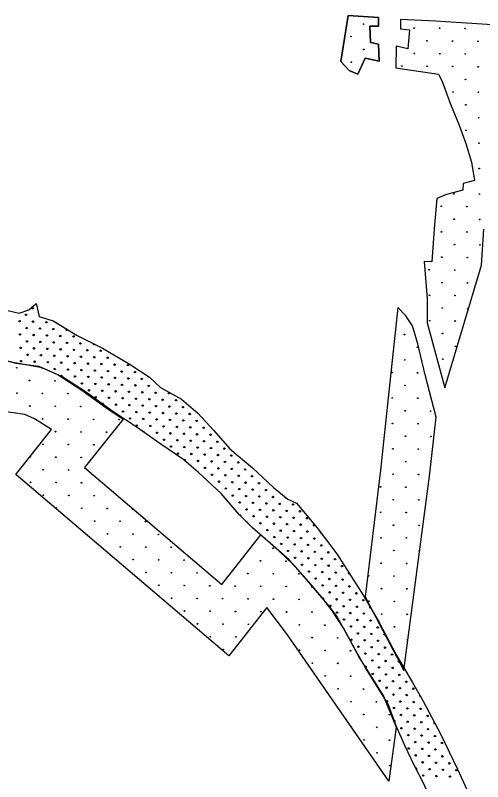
# Model space of a CAD drawing. Extents: x 1612280 to 1883141, y 560852 to 780851.
# Drawn here: x 1705762 to 1712819, y 676275 to 687859 of the extents above; entities that cross this region are included whole.
import ezdxf

# ---------------------------------------------------------------- set-up
doc = ezdxf.new("R2010")
doc.units = 0
for name, color, linetype in [('DESIGN - EROSION CONTROL - Devices', 7, 'Continuous'), ('DESIGN - SCRATCH - User 1', 7, 'Continuous'), ('DESIGN - TRAFFIC CONTROL PERMANENT - Pavement Marking Text', 7, 'Continuous')]:
    doc.layers.add(name, color=color, linetype=linetype)

msp = doc.modelspace()

# ---------------------------------------------------------------- linework, layer by layer
at = {"layer": 'DESIGN - EROSION CONTROL - Devices'}
for centre in [(1711022, 687727), (1711022, 687727), (1711784, 687667), (1711784, 687667), (1712169, 687664), (1712169, 687664), (1712554, 687660), (1712554, 687660), (1710832, 687537), (1710832, 687537), (1711979, 687473), (1711979, 687473), (1712363, 687470), (1712363, 687470), (1712748, 687466), (1712748, 687466), (1711026, 687342), (1711026, 687342), (1711788, 687283), (1711788, 687283), (1712173, 687279), (1712173, 687279), (1712557, 687275), (1712557, 687275), (1710836, 687152), (1710836, 687152), (1711598, 687092), (1711598, 687092), (1711982, 687089), (1711982, 687089), (1712367, 687085), (1712367, 687085), (1712751, 687081), (1712751, 687081), (1712561, 686891), (1712561, 686891), (1712371, 686700), (1712371, 686700), (1712755, 686697), (1712755, 686697), (1712565, 686506), (1712565, 686506), (1712759, 686312), (1712759, 686312), (1712569, 686122), (1712569, 686122), (1712763, 685928), (1712763, 685928), (1712766, 685543), (1712766, 685543), (1712386, 685162), (1712386, 685162), (1712770, 685158), (1712770, 685158), (1712195, 684972), (1712195, 684972), (1712580, 684968), (1712580, 684968), (1712389, 684778), (1712389, 684778), (1712774, 684774), (1712774, 684774), (1712199, 684587), (1712199, 684587), (1712583, 684584), (1712583, 684584), (1712393, 684393), (1712393, 684393), (1712778, 684389), (1712778, 684389), (1712203, 684203), (1712203, 684203), (1712587, 684199), (1712587, 684199), (1712012, 684012), (1712012, 684012), (1712397, 684009), (1712397, 684009), (1712206, 683818), (1712206, 683818), (1712591, 683814), (1712591, 683814), (1712016, 683628), (1712016, 683628), (1712401, 683624), (1712401, 683624), (1712210, 683434), (1712210, 683434), (1712595, 683430), (1712595, 683430), (1712020, 683243), (1712020, 683243), (1712404, 683239), (1712404, 683239), (1711638, 683035), (1711638, 683035), (1712214, 683049), (1712214, 683049), (1711832, 682841), (1711832, 682841), (1712408, 682855), (1712408, 682855), (1711642, 682650), (1711642, 682650), (1712218, 682664), (1712218, 682664), (1705783, 682533), (1705783, 682533), (1711451, 682460), (1711451, 682460), (1711836, 682456), (1711836, 682456), (1705977, 682339), (1705977, 682339), (1706362, 682335), (1706362, 682335), (1711646, 682266), (1711646, 682266), (1705787, 682148), (1705787, 682148), (1706171, 682144), (1706171, 682144), (1706556, 682141), (1706556, 682141), (1711455, 682076), (1711455, 682076), (1711840, 682072), (1711840, 682072), (1705981, 681954), (1705981, 681954), (1706365, 681950), (1706365, 681950), (1706750, 681947), (1706750, 681947), (1711649, 681881), (1711649, 681881), (1712034, 681878), (1712034, 681878), (1706175, 681760), (1706175, 681760), (1706559, 681756), (1706559, 681756), (1706944, 681752), (1706944, 681752), (1707329, 681749), (1707329, 681749), (1711459, 681691), (1711459, 681691), (1711843, 681687), (1711843, 681687), (1706369, 681566), (1706369, 681566), (1706754, 681562), (1706754, 681562), (1707138, 681558), (1707138, 681558), (1711653, 681497), (1711653, 681497), (1712038, 681493), (1712038, 681493), (1706179, 681375), (1706179, 681375), (1706563, 681372), (1706563, 681372), (1706948, 681368), (1706948, 681368), (1711463, 681306), (1711463, 681306), (1711847, 681303), (1711847, 681303), (1705988, 681185), (1705988, 681185), (1706373, 681181), (1706373, 681181), (1706757, 681177), (1706757, 681177), (1711657, 681112), (1711657, 681112), (1706182, 680991), (1706182, 680991), (1706567, 680987), (1706567, 680987), (1711466, 680922), (1711466, 680922), (1711851, 680918), (1711851, 680918), (1705992, 680800), (1705992, 680800), (1706377, 680797), (1706377, 680797), (1706761, 680793), (1706761, 680793), (1711276, 680731), (1711276, 680731), (1711660, 680728), (1711660, 680728), (1706186, 680606), (1706186, 680606), (1706571, 680603), (1706571, 680603), (1706955, 680599), (1706955, 680599), (1711470, 680537), (1711470, 680537), (1711855, 680534), (1711855, 680534), (1706380, 680412), (1706380, 680412), (1706765, 680408), (1706765, 680408), (1707149, 680405), (1707149, 680405), (1711280, 680347), (1711280, 680347), (1711664, 680343), (1711664, 680343), (1706959, 680214), (1706959, 680214), (1707343, 680211), (1707343, 680211), (1707728, 680207), (1707728, 680207), (1711474, 680153), (1711474, 680153), (1711858, 680149), (1711858, 680149), (1707153, 680020), (1707153, 680020), (1707538, 680016), (1707538, 680016), (1707922, 680013), (1707922, 680013), (1711283, 679962), (1711283, 679962), (1711668, 679959), (1711668, 679959), (1707347, 679826), (1707347, 679826), (1707732, 679822), (1707732, 679822), (1708116, 679818), (1708116, 679818), (1709655, 679804), (1709655, 679804), (1711478, 679768), (1711478, 679768), (1711862, 679764), (1711862, 679764), (1707541, 679632), (1707541, 679632), (1707926, 679628), (1707926, 679628), (1708310, 679624), (1708310, 679624), (1709464, 679613), (1709464, 679613), (1709849, 679609), (1709849, 679609), (1711287, 679578), (1711287, 679578), (1711672, 679574), (1711672, 679574), (1707736, 679438), (1707736, 679438), (1708120, 679434), (1708120, 679434), (1708505, 679430), (1708505, 679430), (1709274, 679423), (1709274, 679423), (1709658, 679419), (1709658, 679419), (1710043, 679415), (1710043, 679415), (1711097, 679387), (1711097, 679387), (1711481, 679384), (1711481, 679384), (1707930, 679244), (1707930, 679244), (1708314, 679240), (1708314, 679240), (1708699, 679236), (1708699, 679236), (1709083, 679232), (1709083, 679232), (1709468, 679229), (1709468, 679229), (1709852, 679225), (1709852, 679225), (1710237, 679221), (1710237, 679221), (1711291, 679193), (1711291, 679193), (1711675, 679190), (1711675, 679190), (1708124, 679049), (1708124, 679049), (1708508, 679046), (1708508, 679046), (1708893, 679042), (1708893, 679042), (1709277, 679038), (1709277, 679038), (1709662, 679034), (1709662, 679034), (1710047, 679031), (1710047, 679031), (1711100, 679003), (1711100, 679003), (1711485, 678999), (1711485, 678999), (1708318, 678855), (1708318, 678855), (1708702, 678852), (1708702, 678852), (1709087, 678848), (1709087, 678848), (1709472, 678844), (1709472, 678844), (1709856, 678840), (1709856, 678840), (1710241, 678837), (1710241, 678837), (1711295, 678809), (1711295, 678809), (1711679, 678805), (1711679, 678805), (1708512, 678661), (1708512, 678661), (1708897, 678657), (1708897, 678657), (1709281, 678654), (1709281, 678654), (1710050, 678646), (1710050, 678646), (1710435, 678642), (1710435, 678642), (1711489, 678615), (1711489, 678615), (1708706, 678467), (1708706, 678467), (1709091, 678463), (1709091, 678463), (1710244, 678452), (1710244, 678452), (1710629, 678448), (1710629, 678448), (1711683, 678420), (1711683, 678420), (1708900, 678273), (1708900, 678273), (1710054, 678262), (1710054, 678262), (1710439, 678258), (1710439, 678258), (1710823, 678254), (1710823, 678254), (1711492, 678230), (1711492, 678230), (1710248, 678067), (1710248, 678067), (1710633, 678064), (1710633, 678064), (1710442, 677873), (1710442, 677873), (1710827, 677870), (1710827, 677870), (1710636, 677679), (1710636, 677679), (1711021, 677675), (1711021, 677675), (1710831, 677485), (1710831, 677485), (1711215, 677481), (1711215, 677481), (1711025, 677291), (1711025, 677291), (1711409, 677287), (1711409, 677287), (1711219, 677097), (1711219, 677097), (1711028, 676906), (1711028, 676906), (1711413, 676903), (1711413, 676903), (1711223, 676712), (1711223, 676712), (1711417, 676518), (1711417, 676518)]:
    msp.add_circle(centre, 5.28, dxfattribs=at)
for centre, start, end in [((1712781, 684005), 112.5982, 214.2024), ((1706167, 682529), 138.5933, 353.4549), ((1712041, 681109), 69.7534, 277.8563), ((1707534, 680401), 136.9796, 322.0876), ((1709460, 679998), 278.1904, 5.2995), ((1711017, 678060), 191.7778, 232.0034), ((1710834, 677100), 331.7069, 97.7714)]:
    msp.add_arc(centre, 5.28, start, end, dxfattribs=at)
at = {"layer": 'DESIGN - SCRATCH - User 1'}
for points in [[(1711246, 687824), (1710786, 687859), (1710677, 687160)], [(1710677, 687160), (1710786, 687859), (1711246, 687824)], [(1711246, 687824), (1710786, 687859), (1710677, 687160)], [(1710677, 687160), (1710786, 687859), (1711246, 687824)], [(1711256, 687165), (1711244, 687425), (1711126, 687447), (1711114, 687694), (1711248, 687696), (1711246, 687824)], [(1711246, 687824), (1711248, 687696), (1711114, 687694), (1711126, 687447), (1711244, 687425), (1711256, 687165)], [(1711256, 687165), (1711244, 687425), (1711126, 687447), (1711114, 687694), (1711248, 687696), (1711246, 687824)], [(1711246, 687824), (1711248, 687696), (1711114, 687694), (1711126, 687447), (1711244, 687425), (1711256, 687165)], [(1713126, 687705), (1712575, 687742), (1712108, 687772), (1711581, 687796), (1711581, 687655), (1711714, 687639), (1711691, 687355), (1711511, 687395), (1711507, 687065)], [(1713126, 687705), (1712575, 687742), (1712108, 687772), (1711581, 687796), (1711581, 687655), (1711714, 687639), (1711691, 687355), (1711511, 687395), (1711507, 687065)], [(1710677, 687160), (1710804, 687024), (1710934, 686968), (1711043, 687210), (1711256, 687165)], [(1711256, 687165), (1711043, 687210), (1710934, 686968), (1710804, 687024), (1710677, 687160)], [(1710677, 687160), (1710804, 687024), (1710934, 686968), (1711043, 687210), (1711256, 687165)], [(1711256, 687165), (1711043, 687210), (1710934, 686968), (1710804, 687024), (1710677, 687160)], [(1711507, 687065), (1712151, 686972)], [(1711507, 687065), (1712151, 686972)], [(1712151, 686972), (1712201, 686875), (1712332, 686514), (1712465, 686197), (1712565, 685920), (1712649, 685639), (1712697, 685365)], [(1712151, 686972), (1712201, 686875), (1712332, 686514), (1712465, 686197), (1712565, 685920), (1712649, 685639), (1712697, 685365)], [(1712523, 685315), (1712520, 685215), (1712260, 685144), (1712129, 685091)], [(1712523, 685315), (1712520, 685215), (1712260, 685144), (1712129, 685091)], [(1712697, 685365), (1712523, 685315)], [(1712697, 685365), (1712523, 685315)], [(1712129, 685091), (1712086, 684630), (1712053, 684133)], [(1712129, 685091), (1712086, 684630), (1712053, 684133)], [(1712801, 684082), (1712837, 684625)], [(1712801, 684082), (1712837, 684625)], [(1712053, 684133), (1711938, 684137), (1711983, 683572), (1711983, 683213), (1712248, 682227)], [(1712053, 684133), (1711938, 684137), (1711983, 683572), (1711983, 683213), (1712248, 682227)], [(1712248, 682227), (1712801, 684082)], [(1712248, 682227), (1712801, 684082)], [(1700966, 681405), (1700572, 681577), (1700841, 681963), (1701058, 682306), (1701284, 682578), (1701458, 682821), (1701632, 682995), (1702010, 683293), (1702393, 683561), (1702627, 683647), (1702987, 683733), (1703393, 683762), (1703999, 683762), (1704307, 683744), (1704713, 683676), (1705029, 683609), (1705350, 683497), (1705649, 683395), (1705821, 683358), (1705965, 683406), (1706078, 683502)], [(1700966, 681405), (1700572, 681577), (1700841, 681963), (1701058, 682306), (1701284, 682578), (1701458, 682821), (1701632, 682995), (1702010, 683293), (1702393, 683561), (1702627, 683647), (1702987, 683733), (1703393, 683762), (1703999, 683762), (1704307, 683744), (1704713, 683676), (1705029, 683609), (1705350, 683497), (1705649, 683395), (1705821, 683358), (1705965, 683406), (1706078, 683502)], [(1706078, 683502), (1706122, 683306), (1706333, 683239), (1706696, 683021), (1707080, 682826), (1707481, 682592), (1707788, 682391), (1707955, 682235), (1708273, 682056), (1708518, 681844), (1708758, 681582), (1709003, 681309), (1709343, 681019), (1709661, 680723), (1709878, 680545), (1710006, 680484), (1710318, 680110), (1710619, 679720), (1711026, 679078)], [(1706078, 683502), (1706122, 683306), (1706333, 683239), (1706696, 683021), (1707080, 682826), (1707481, 682592), (1707788, 682391), (1707955, 682235), (1708273, 682056), (1708518, 681844), (1708758, 681582), (1709003, 681309), (1709343, 681019), (1709661, 680723), (1709878, 680545), (1710006, 680484), (1710318, 680110), (1710619, 679720), (1711026, 679078)], [(1711536, 683443), (1711391, 682076)], [(1711536, 683443), (1711391, 682076)], [(1712116, 681784), (1711953, 682423), (1711842, 682894), (1711759, 683164), (1711659, 683318), (1711536, 683443)], [(1712116, 681784), (1711953, 682423), (1711842, 682894), (1711759, 683164), (1711659, 683318), (1711536, 683443)], [(1706169, 682533), (1705730, 682613), (1705403, 682688), (1705087, 682854), (1704745, 682977), (1704365, 683063), (1704102, 683095), (1703840, 683117), (1703642, 683106), (1703417, 683063), (1703118, 682988), (1702823, 682924), (1702561, 682854), (1702299, 682736), (1702100, 682613), (1701929, 682442), (1701763, 682254), (1701603, 682067), (1701426, 681922), (1701244, 681745), (1701099, 681611), (1700976, 681467), (1700966, 681405)], [(1706169, 682533), (1705730, 682613), (1705403, 682688), (1705087, 682854), (1704745, 682977), (1704365, 683063), (1704102, 683095), (1703840, 683117), (1703642, 683106), (1703417, 683063), (1703118, 682988), (1702823, 682924), (1702561, 682854), (1702299, 682736), (1702100, 682613), (1701929, 682442), (1701763, 682254), (1701603, 682067), (1701426, 681922), (1701244, 681745), (1701099, 681611), (1700976, 681467), (1700966, 681405)], [(1703976, 683133), (1704487, 683028), (1704792, 682981), (1705144, 682822), (1705435, 682690), (1705772, 682601), (1706115, 682554), (1706410, 682423), (1706767, 682193), (1707128, 681930), (1707391, 681756)], [(1703976, 683133), (1704487, 683028), (1704792, 682981), (1705144, 682822), (1705435, 682690), (1705772, 682601), (1706115, 682554), (1706410, 682423), (1706767, 682193), (1707128, 681930), (1707391, 681756)], [(1710405, 679042), (1710190, 679301), (1709895, 679630), (1709577, 679909), (1709337, 680116), (1709142, 680316), (1708869, 680629), (1708529, 680947), (1708306, 681142), (1707944, 681387), (1707604, 681627), (1707236, 681872), (1706824, 682168), (1706462, 682402), (1706169, 682533)], [(1710405, 679042), (1710190, 679301), (1709895, 679630), (1709577, 679909), (1709337, 680116), (1709142, 680316), (1708869, 680629), (1708529, 680947), (1708306, 681142), (1707944, 681387), (1707604, 681627), (1707236, 681872), (1706824, 682168), (1706462, 682402), (1706169, 682533)], [(1706306, 681597), (1706053, 681761), (1705907, 681826), (1705625, 681864), (1705183, 681981), (1704834, 682138), (1704730, 682186)], [(1706306, 681597), (1706053, 681761), (1705907, 681826), (1705625, 681864), (1705183, 681981), (1704834, 682138), (1704730, 682186)], [(1711391, 682076), (1711357, 681743), (1711275, 680983), (1711043, 679068)], [(1711391, 682076), (1711357, 681743), (1711275, 680983), (1711043, 679068)], [(1707391, 681756), (1706807, 681022)], [(1707391, 681756), (1706807, 681022)], [(1711631, 677954), (1712019, 680893), (1712116, 681784)], [(1711631, 677954), (1712019, 680893), (1712116, 681784)], [(1705769, 680921), (1706306, 681597)], [(1705769, 680921), (1706306, 681597)], [(1706807, 681022), (1708879, 679254)], [(1706807, 681022), (1708879, 679254)], [(1708985, 678177), (1705769, 680921)], [(1708985, 678177), (1705769, 680921)], [(1708879, 679254), (1709471, 680005)], [(1708879, 679254), (1709471, 680005)], [(1709471, 680005), (1709647, 679855), (1709961, 679555), (1710182, 679297), (1710496, 678930), (1710623, 678761), (1710829, 678391), (1710961, 678142), (1711115, 677893), (1711322, 677569), (1711513, 677098)], [(1709471, 680005), (1709647, 679855), (1709961, 679555), (1710182, 679297), (1710496, 678930), (1710623, 678761), (1710829, 678391), (1710961, 678142), (1711115, 677893), (1711322, 677569), (1711513, 677098)], [(1711026, 679078), (1711258, 678679), (1711508, 678205), (1711759, 677776), (1711915, 677502), (1712188, 676989), (1712439, 676465), (1712606, 676102), (1712757, 675779), (1712863, 675617), (1712997, 675405), (1713225, 674953), (1712801, 674541)], [(1711026, 679078), (1711258, 678679), (1711508, 678205), (1711759, 677776), (1711915, 677502), (1712188, 676989), (1712439, 676465), (1712606, 676102), (1712757, 675779), (1712863, 675617), (1712997, 675405), (1713225, 674953), (1712801, 674541)], [(1711043, 679068), (1711631, 677954)], [(1711043, 679068), (1711631, 677954)], [(1712801, 674541), (1712590, 674987), (1712461, 675165), (1712294, 675422), (1712172, 675690), (1712055, 675963), (1711926, 676253), (1711787, 676526), (1711642, 676822), (1711514, 677117), (1711397, 677435), (1711263, 677658), (1711062, 677982), (1710895, 678272), (1710722, 678590), (1710544, 678869), (1710405, 679042)], [(1712801, 674541), (1712590, 674987), (1712461, 675165), (1712294, 675422), (1712172, 675690), (1712055, 675963), (1711926, 676253), (1711787, 676526), (1711642, 676822), (1711514, 677117), (1711397, 677435), (1711263, 677658), (1711062, 677982), (1710895, 678272), (1710722, 678590), (1710544, 678869), (1710405, 679042)], [(1709559, 678906), (1708985, 678177)], [(1709559, 678906), (1708985, 678177)], [(1711404, 676283), (1709871, 678494), (1709559, 678906)], [(1711404, 676283), (1709871, 678494), (1709559, 678906)], [(1711513, 677098), (1711404, 676283)], [(1711513, 677098), (1711404, 676283)]]:
    msp.add_lwpolyline(points, dxfattribs=at)
at = {"layer": 'DESIGN - TRAFFIC CONTROL PERMANENT - Pavement Marking Text'}
for centre in [(1705925, 683333), (1705925, 683333), (1706022, 683431), (1706022, 683431), (1705828, 683236), (1705828, 683236), (1706029, 683229), (1706029, 683229), (1706231, 683221), (1706231, 683221), (1705932, 683132), (1705932, 683132), (1706134, 683124), (1706134, 683124), (1706335, 683117), (1706335, 683117), (1705835, 683035), (1705835, 683035), (1706037, 683027), (1706037, 683027), (1706238, 683020), (1706238, 683020), (1706440, 683012), (1706440, 683012), (1706641, 683005), (1706641, 683005), (1705940, 682930), (1705940, 682930), (1706141, 682923), (1706141, 682923), (1706343, 682915), (1706343, 682915), (1706544, 682908), (1706544, 682908), (1706746, 682900), (1706746, 682900), (1705842, 682833), (1705842, 682833), (1706044, 682826), (1706044, 682826), (1706246, 682818), (1706246, 682818), (1706447, 682811), (1706447, 682811), (1706649, 682803), (1706649, 682803), (1706851, 682796), (1706851, 682796), (1707052, 682788), (1707052, 682788), (1705850, 682632), (1705850, 682632), (1705947, 682729), (1705947, 682729), (1706149, 682721), (1706149, 682721), (1706350, 682714), (1706350, 682714), (1706552, 682706), (1706552, 682706), (1706753, 682699), (1706753, 682699), (1706955, 682691), (1706955, 682691), (1707157, 682684), (1707157, 682684), (1706052, 682624), (1706052, 682624), (1706253, 682617), (1706253, 682617), (1706455, 682609), (1706455, 682609), (1706656, 682602), (1706656, 682602), (1706858, 682594), (1706858, 682594), (1707060, 682587), (1707060, 682587), (1707261, 682579), (1707261, 682579), (1707463, 682572), (1707463, 682572), (1706358, 682512), (1706358, 682512), (1706559, 682505), (1706559, 682505), (1706664, 682400), (1706664, 682400), (1706761, 682497), (1706761, 682497), (1706963, 682490), (1706963, 682490), (1707164, 682482), (1707164, 682482), (1707366, 682475), (1707366, 682475), (1707567, 682467), (1707567, 682467), (1706768, 682296), (1706768, 682296), (1706865, 682393), (1706865, 682393), (1706970, 682288), (1706970, 682288), (1707067, 682385), (1707067, 682385), (1707172, 682281), (1707172, 682281), (1707269, 682378), (1707269, 682378), (1707470, 682370), (1707470, 682370), (1707672, 682363), (1707672, 682363), (1706873, 682191), (1706873, 682191), (1707075, 682184), (1707075, 682184), (1707276, 682176), (1707276, 682176), (1707373, 682273), (1707373, 682273), (1707478, 682169), (1707478, 682169), (1707575, 682266), (1707575, 682266), (1707776, 682258), (1707776, 682258), (1706977, 682086), (1706977, 682086), (1707179, 682079), (1707179, 682079), (1707381, 682072), (1707381, 682072), (1707582, 682064), (1707582, 682064), (1707679, 682161), (1707679, 682161), (1707784, 682057), (1707784, 682057), (1707881, 682154), (1707881, 682154), (1707986, 682049), (1707986, 682049), (1708083, 682146), (1708083, 682146), (1707284, 681974), (1707284, 681974), (1707485, 681967), (1707485, 681967), (1707687, 681960), (1707687, 681960), (1707888, 681952), (1707888, 681952), (1708090, 681945), (1708090, 681945), (1708187, 682042), (1708187, 682042), (1708292, 681937), (1708292, 681937), (1707388, 681870), (1707388, 681870), (1707590, 681862), (1707590, 681862), (1707791, 681855), (1707791, 681855), (1707993, 681848), (1707993, 681848), (1708195, 681840), (1708195, 681840), (1708396, 681833), (1708396, 681833), (1707493, 681765), (1707493, 681765), (1707694, 681758), (1707694, 681758), (1707896, 681750), (1707896, 681750), (1708098, 681743), (1708098, 681743), (1708299, 681736), (1708299, 681736), (1708501, 681728), (1708501, 681728), (1707597, 681661), (1707597, 681661), (1707799, 681653), (1707799, 681653), (1708000, 681646), (1708000, 681646), (1708202, 681638), (1708202, 681638), (1708404, 681631), (1708404, 681631), (1708605, 681624), (1708605, 681624), (1707903, 681549), (1707903, 681549), (1708105, 681541), (1708105, 681541), (1708307, 681534), (1708307, 681534), (1708508, 681526), (1708508, 681526), (1708710, 681519), (1708710, 681519), (1708008, 681444), (1708008, 681444), (1708210, 681437), (1708210, 681437), (1708411, 681429), (1708411, 681429), (1708613, 681422), (1708613, 681422), (1708814, 681414), (1708814, 681414), (1708112, 681340), (1708112, 681340), (1708314, 681332), (1708314, 681332), (1708516, 681325), (1708516, 681325), (1708717, 681317), (1708717, 681317), (1708919, 681310), (1708919, 681310), (1708217, 681235), (1708217, 681235), (1708419, 681228), (1708419, 681228), (1708523, 681123), (1708523, 681123), (1708620, 681220), (1708620, 681220), (1708822, 681213), (1708822, 681213), (1709023, 681205), (1709023, 681205), (1708628, 681019), (1708628, 681019), (1708725, 681116), (1708725, 681116), (1708829, 681011), (1708829, 681011), (1708926, 681108), (1708926, 681108), (1709128, 681101), (1709128, 681101), (1708732, 680914), (1708732, 680914), (1708934, 680907), (1708934, 680907), (1709031, 681004), (1709031, 681004), (1709135, 680899), (1709135, 680899), (1709233, 680996), (1709233, 680996), (1709337, 680892), (1709337, 680892), (1708837, 680810), (1708837, 680810), (1709038, 680802), (1709038, 680802), (1709240, 680795), (1709240, 680795), (1709442, 680787), (1709442, 680787), (1708941, 680705), (1708941, 680705), (1709143, 680698), (1709143, 680698), (1709345, 680690), (1709345, 680690), (1709546, 680683), (1709546, 680683), (1709046, 680601), (1709046, 680601), (1709247, 680593), (1709247, 680593), (1709449, 680586), (1709449, 680586), (1709651, 680578), (1709651, 680578), (1709150, 680496), (1709150, 680496), (1709352, 680489), (1709352, 680489), (1709554, 680481), (1709554, 680481), (1709755, 680474), (1709755, 680474), (1709957, 680466), (1709957, 680466), (1709255, 680391), (1709255, 680391), (1709457, 680384), (1709457, 680384), (1709658, 680377), (1709658, 680377), (1709860, 680369), (1709860, 680369), (1710061, 680362), (1710061, 680362), (1709359, 680287), (1709359, 680287), (1709561, 680279), (1709561, 680279), (1709763, 680272), (1709763, 680272), (1709964, 680265), (1709964, 680265), (1710166, 680257), (1710166, 680257), (1709464, 680182), (1709464, 680182), (1709666, 680175), (1709666, 680175), (1709867, 680167), (1709867, 680167), (1710069, 680160), (1710069, 680160), (1709569, 680078), (1709569, 680078), (1709673, 679973), (1709673, 679973), (1709770, 680070), (1709770, 680070), (1709875, 679966), (1709875, 679966), (1709972, 680063), (1709972, 680063), (1710173, 680055), (1710173, 680055), (1709778, 679869), (1709778, 679869), (1709979, 679861), (1709979, 679861), (1710076, 679958), (1710076, 679958), (1710181, 679854), (1710181, 679854), (1710278, 679951), (1710278, 679951), (1709882, 679764), (1709882, 679764), (1710084, 679757), (1710084, 679757), (1710285, 679749), (1710285, 679749), (1710382, 679846), (1710382, 679846), (1710487, 679742), (1710487, 679742), (1709987, 679660), (1709987, 679660), (1710188, 679652), (1710188, 679652), (1710390, 679645), (1710390, 679645), (1710592, 679637), (1710592, 679637), (1710091, 679555), (1710091, 679555), (1710293, 679548), (1710293, 679548), (1710494, 679540), (1710494, 679540), (1710696, 679533), (1710696, 679533), (1710196, 679451), (1710196, 679451), (1710397, 679443), (1710397, 679443), (1710599, 679436), (1710599, 679436), (1710300, 679346), (1710300, 679346), (1710502, 679339), (1710502, 679339), (1710704, 679331), (1710704, 679331), (1710405, 679242), (1710405, 679242), (1710606, 679234), (1710606, 679234), (1710808, 679227), (1710808, 679227), (1710509, 679137), (1710509, 679137), (1710711, 679130), (1710711, 679130), (1710913, 679122), (1710913, 679122), (1710517, 678935), (1710517, 678935), (1710614, 679032), (1710614, 679032), (1710718, 678928), (1710718, 678928), (1710816, 679025), (1710816, 679025), (1711017, 679018), (1711017, 679018), (1710621, 678831), (1710621, 678831), (1710823, 678823), (1710823, 678823), (1710920, 678920), (1710920, 678920), (1711025, 678816), (1711025, 678816), (1710726, 678726), (1710726, 678726), (1710928, 678719), (1710928, 678719), (1711129, 678711), (1711129, 678711), (1710830, 678622), (1710830, 678622), (1711032, 678614), (1711032, 678614), (1711234, 678607), (1711234, 678607), (1710935, 678517), (1710935, 678517), (1711137, 678510), (1711137, 678510), (1711338, 678502), (1711338, 678502), (1710838, 678420), (1710838, 678420), (1711040, 678413), (1711040, 678413), (1711241, 678405), (1711241, 678405), (1710942, 678316), (1710942, 678316), (1711144, 678308), (1711144, 678308), (1711346, 678301), (1711346, 678301), (1711047, 678211), (1711047, 678211), (1711249, 678204), (1711249, 678204), (1711450, 678196), (1711450, 678196), (1711152, 678107), (1711152, 678107), (1711256, 678002), (1711256, 678002), (1711353, 678099), (1711353, 678099), (1711458, 677995), (1711458, 677995), (1711555, 678092), (1711555, 678092), (1711159, 677905), (1711159, 677905), (1711361, 677897), (1711361, 677897), (1711562, 677890), (1711562, 677890), (1711264, 677800), (1711264, 677800), (1711465, 677793), (1711465, 677793), (1711667, 677785), (1711667, 677785), (1711368, 677696), (1711368, 677696), (1711570, 677688), (1711570, 677688), (1711771, 677681), (1711771, 677681), (1711473, 677591), (1711473, 677591), (1711674, 677584), (1711674, 677584), (1711376, 677494), (1711376, 677494), (1711577, 677487), (1711577, 677487), (1711779, 677479), (1711779, 677479), (1711480, 677390), (1711480, 677390), (1711682, 677382), (1711682, 677382), (1711883, 677375), (1711883, 677375), (1711585, 677285), (1711585, 677285), (1711786, 677278), (1711786, 677278), (1711988, 677270), (1711988, 677270), (1711592, 677084), (1711592, 677084), (1711689, 677181), (1711689, 677181), (1711794, 677076), (1711794, 677076), (1711891, 677173), (1711891, 677173), (1711995, 677069), (1711995, 677069), (1711697, 676979), (1711697, 676979), (1711898, 676972), (1711898, 676972), (1712100, 676964), (1712100, 676964), (1711801, 676874), (1711801, 676874), (1712003, 676867), (1712003, 676867), (1712204, 676860), (1712204, 676860), (1711704, 676777), (1711704, 676777), (1711906, 676770), (1711906, 676770), (1712107, 676762), (1712107, 676762), (1711809, 676673), (1711809, 676673), (1712010, 676665), (1712010, 676665), (1712212, 676658), (1712212, 676658), (1711913, 676568), (1711913, 676568), (1712115, 676561), (1712115, 676561), (1712316, 676553), (1712316, 676553), (1712018, 676464), (1712018, 676464), (1712219, 676456), (1712219, 676456), (1712421, 676449), (1712421, 676449), (1711921, 676367), (1711921, 676367), (1712122, 676359), (1712122, 676359), (1712324, 676352), (1712324, 676352)]:
    msp.add_circle(centre, 10.6, dxfattribs=at)
for centre, start, end in [((1706126, 683326), 161.2213, 223.9455), ((1706537, 683109), 113.9965, 4.0445), ((1706948, 682893), 151.006, 335.1706), ((1706462, 682408), 299.4329, 185.4823), ((1707082, 681982), 328.6017, 140.1419), ((1707702, 681556), 332.5755, 137.0297), ((1708322, 681131), 309.662, 147.9266), ((1708426, 681026), 8.9444, 88.6442), ((1709852, 680571), 159.7057, 301.517), ((1709158, 680294), 337.6708, 110.679), ((1709262, 680190), 325.5413, 122.8085), ((1709367, 680085), 339.7958, 118.7454), ((1710270, 680152), 65.0721, 14.6706), ((1710375, 680048), 168.6969, 266.5633), ((1710801, 679428), 105.5347, 319.2444), ((1710308, 679144), 10.6735, 68.4389), ((1710412, 679040), 281.5162, 156.4643), ((1711122, 678913), 118.6798, 301.4948), ((1711054, 678009), 259.4297, 160.504), ((1711876, 677576), 133.8801, 285.5786), ((1711488, 677188), 291.9012, 108.5251), ((1712092, 677166), 108.6408, 307.4077), ((1712309, 676755), 162.8983, 248.2367), ((1711816, 676471), 291.905, 122.1265)]:
    msp.add_arc(centre, 10.6, start, end, dxfattribs=at)

doc.saveas('drawing.dxf')
